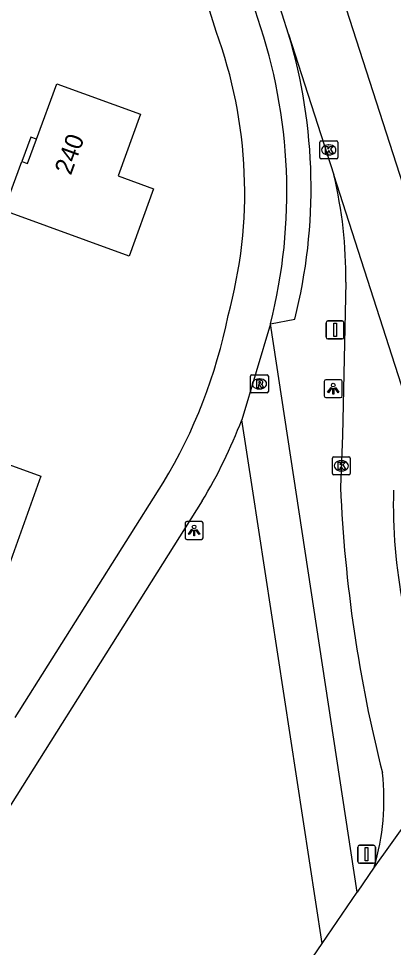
# Model space of a CAD drawing. Extents: x 155275 to 156263, y 382654 to 383635.
# Drawn here: x 156056.3 to 156077.1, y 382874.5 to 382926.2 of the extents above; entities that cross this region are included whole.
import ezdxf

# ---------------------------------------------------------------- set-up
doc = ezdxf.new("R2010")
doc.units = 0
for name, color, linetype in [('IMGEO_Fietspad_gesloten', 7, 'Continuous'), ('IMGEO_Haag', 7, 'Continuous'), ('IMGEO_Kolk', 7, 'Continuous'), ('IMGEO_Lichtpunt', 7, 'Continuous'), ('IMGEO_Pand', 7, 'Continuous'), ('IMGEO_Pand_nummerreeks', 7, 'Continuous'), ('IMGEO_Pand_overbouw', 7, 'Continuous'), ('IMGEO_Rijbaan_lokaal_gesloten', 7, 'Continuous'), ('IMGEO_Rioolput', 7, 'Continuous'), ('IMGEO_Verkeersbordpaal', 7, 'Continuous'), ('IMGEO_Voetpad_open', 7, 'Continuous')]:
    doc.layers.add(name, color=color, linetype=linetype)

msp = doc.modelspace()

# ---------------------------------------------------------------- linework, layer by layer
at = {"layer": 'IMGEO_Fietspad_gesloten'}
for points in [[(156074.486, 382911.557), (156074.31, 382903.03), (156074.193, 382900.117)], [(156080.716, 382885.461), (156076.075, 382878.967)], [(156076.075, 382878.967), (156075.126, 382877.579)], [(156073.179, 382874.729), (156075.126, 382877.579)], [(156064.698, 382862.314), (156073.179, 382874.729)]]:
    msp.add_lwpolyline(points, dxfattribs=at)
for centre, radius, start, end in [((156050.721, 382911.934), 23.768, 359.0917, 13.616), ((156152.299, 382903.499), 78.179, 182.47954, 194.27589), ((156105.928, 382899.132), 28.792, 178.3284, 204.171), ((156063.087, 382882.749), 13.527, 343.7659, 6.2485)]:
    msp.add_arc(centre, radius, start, end, dxfattribs=at)
at = {"layer": 'IMGEO_Haag'}
msp.add_lwpolyline([(156070.296, 382909.238), (156071.646, 382909.49)], dxfattribs=at)
msp.add_arc((156042.778, 382916.799), 29.779, 345.7921, 16.706, dxfattribs=at)
at = {"layer": 'IMGEO_Kolk'}
for p, q in [((156073.115, 382919.417), (156073.967, 382919.417)), ((156073.04, 382918.491), (156073.04, 382919.343)), ((156073.528, 382919.197), (156073.553, 382919.197)), ((156074.041, 382919.343), (156074.041, 382918.491)), ((156073.967, 382918.417), (156073.115, 382918.417)), ((156073.551, 382918.637), (156073.526, 382918.637)), ((156073.815, 382901.825), (156074.667, 382901.825)), ((156073.74, 382900.899), (156073.74, 382901.751)), ((156074.228, 382901.605), (156074.253, 382901.605)), ((156074.741, 382901.751), (156074.741, 382900.899)), ((156074.667, 382900.825), (156073.815, 382900.825)), ((156074.251, 382901.045), (156074.226, 382901.045))]:
    msp.add_line(p, q, dxfattribs=at)
for points in [[(156073.115, 382919.417), (156073.967, 382919.417)], [(156073.04, 382918.491), (156073.04, 382919.343)], [(156073.361, 382919.117), (156073.484, 382919.117), (156073.484, 382918.966), (156073.614, 382919.117), (156073.778, 382919.117), (156073.632, 382918.966), (156073.785, 382918.717), (156073.633, 382918.717), (156073.548, 382918.881), (156073.484, 382918.814), (156073.484, 382918.717), (156073.361, 382918.717), (156073.361, 382919.117)], [(156074.041, 382919.343), (156074.041, 382918.491)], [(156073.967, 382918.417), (156073.115, 382918.417)], [(156073.815, 382901.825), (156074.667, 382901.825)], [(156073.74, 382900.899), (156073.74, 382901.751)], [(156074.061, 382901.525), (156074.184, 382901.525), (156074.184, 382901.374), (156074.314, 382901.525), (156074.478, 382901.525), (156074.332, 382901.374), (156074.485, 382901.125), (156074.333, 382901.125), (156074.248, 382901.289), (156074.184, 382901.222), (156074.184, 382901.125), (156074.061, 382901.125), (156074.061, 382901.525)], [(156074.741, 382901.751), (156074.741, 382900.899)], [(156074.667, 382900.825), (156073.815, 382900.825)]]:
    msp.add_lwpolyline(points, dxfattribs=at)
for centre, start, end in [((156073.117, 382919.341), 91.552, 178.448), ((156073.117, 382919.341), 91.552, 178.448), ((156073.965, 382919.341), 1.552, 88.448), ((156073.965, 382919.341), 1.552, 88.448), ((156073.117, 382918.493), 181.552, 268.448), ((156073.117, 382918.493), 181.552, 268.448), ((156073.965, 382918.493), 271.552, 358.448), ((156073.965, 382918.493), 271.552, 358.448), ((156073.817, 382901.749), 91.552, 178.448), ((156073.817, 382901.749), 91.552, 178.448), ((156074.665, 382901.749), 1.552, 88.448), ((156074.665, 382901.749), 1.552, 88.448), ((156073.817, 382900.901), 181.552, 268.448), ((156073.817, 382900.901), 181.552, 268.448), ((156074.665, 382900.901), 271.552, 358.448), ((156074.665, 382900.901), 271.552, 358.448)]:
    msp.add_arc(centre, 0.0765, start, end, dxfattribs=at)
for centre, major_axis, ratio, start_param, end_param in [((156073.527, 382918.917), (-0.387, 0.002), 0.722429, 4.712389, 7.853982), ((156073.552, 382918.917), (-0.39, 0.002), 0.717154, 1.570796, 4.712389), ((156074.227, 382901.325), (-0.387, 0.002), 0.722429, 4.712389, 7.853982), ((156074.252, 382901.325), (-0.39, 0.002), 0.717154, 1.570796, 4.712389)]:
    msp.add_ellipse(centre, major_axis=major_axis, ratio=ratio, start_param=start_param, end_param=end_param, dxfattribs=at)
at = {"layer": 'IMGEO_Lichtpunt'}
for p, q in [((156073.292, 382906.025), (156073.292, 382905.218)), ((156073.292, 382906.025), (156073.292, 382905.218)), ((156074.194, 382906.12), (156073.386, 382906.12)), ((156074.194, 382906.12), (156073.386, 382906.12)), ((156074.288, 382905.218), (156074.288, 382906.025)), ((156074.288, 382905.218), (156074.288, 382906.025)), ((156073.386, 382905.124), (156074.194, 382905.124)), ((156073.386, 382905.124), (156074.194, 382905.124)), ((156066.444, 382898.22), (156065.636, 382898.22)), ((156066.444, 382898.22), (156065.636, 382898.22)), ((156065.542, 382898.125), (156065.542, 382897.318)), ((156065.542, 382898.125), (156065.542, 382897.318)), ((156066.538, 382897.318), (156066.538, 382898.125)), ((156066.538, 382897.318), (156066.538, 382898.125)), ((156065.636, 382897.224), (156066.444, 382897.224)), ((156065.636, 382897.224), (156066.444, 382897.224))]:
    msp.add_line(p, q, dxfattribs=at)
for points in [[(156073.666, 382905.689), (156073.705, 382905.661), (156073.517, 382905.399), (156073.479, 382905.426), (156073.666, 382905.689)], [(156073.768, 382905.641), (156073.815, 382905.641), (156073.815, 382905.319), (156073.768, 382905.319), (156073.768, 382905.641)], [(156073.878, 382905.661), (156073.916, 382905.688), (156074.103, 382905.426), (156074.064, 382905.398), (156073.878, 382905.661)], [(156065.916, 382897.789), (156065.955, 382897.761), (156065.767, 382897.499), (156065.729, 382897.526), (156065.916, 382897.789)], [(156066.018, 382897.741), (156066.065, 382897.741), (156066.065, 382897.419), (156066.018, 382897.419), (156066.018, 382897.741)], [(156066.128, 382897.761), (156066.166, 382897.788), (156066.353, 382897.526), (156066.314, 382897.498), (156066.128, 382897.761)]]:
    msp.add_lwpolyline(points, dxfattribs=at)
for centre in [(156073.791, 382905.823), (156066.041, 382897.923)]:
    msp.add_circle(centre, 0.0994, dxfattribs=at)
for centre, start, end in [((156073.386, 382906.025), 90, 180), ((156073.386, 382906.025), 90, 180), ((156074.194, 382906.025), 0, 90), ((156074.194, 382906.025), 0, 90), ((156073.386, 382905.218), 180, 270), ((156073.386, 382905.218), 180, 270), ((156074.194, 382905.218), 270, 0), ((156074.194, 382905.218), 270, 360), ((156065.636, 382898.125), 90, 180), ((156065.636, 382898.125), 90, 180), ((156066.444, 382898.125), 0, 90), ((156066.444, 382898.125), 0, 90), ((156065.636, 382897.318), 180, 270), ((156065.636, 382897.318), 180, 270), ((156066.444, 382897.318), 270, 0), ((156066.444, 382897.318), 270, 360)]:
    msp.add_arc(centre, 0.0946, start, end, dxfattribs=at)
at = {"layer": 'IMGEO_Pand'}
for points in [[(156058.392, 382922.608), (156063.052, 382920.905), (156061.807, 382917.471), (156063.782, 382916.747), (156062.426, 382913.002), (156055.447, 382915.541), (156056.446, 382918.271), (156056.765, 382918.156), (156057.261, 382919.514), (156058.392, 382922.608)], [(156049.889, 382914.835), (156054.71, 382913.08), (156051.607, 382904.557), (156053.43, 382903.894), (156052.893, 382902.419), (156057.504, 382900.744), (156055.923, 382896.334), (156055.676, 382895.647), (156055.338, 382895.771), (156055.434, 382896.034), (156054.335, 382896.436), (156052.257, 382890.755), (156046.829, 382892.74), (156046.966, 382893.116), (156045.905, 382893.504), (156045.768, 382893.128), (156043.214, 382894.064), (156044.976, 382898.883), (156044.187, 382899.171), (156049.889, 382914.835)]]:
    msp.add_lwpolyline(points, dxfattribs=at)
at = {"layer": 'IMGEO_Pand_overbouw'}
msp.add_lwpolyline([(156056.941, 382919.631), (156056.446, 382918.271), (156056.765, 382918.156), (156057.261, 382919.514)], close=True, dxfattribs=at)
at = {"layer": 'IMGEO_Rijbaan_lokaal_gesloten'}
for points in [[(156067.881, 382946.879), (156069.527, 382942.225), (156085.596, 382892.423)], [(156071.3, 382925.359), (156070.937, 382926.486), (156070.347, 382928.319), (156066.798, 382939.342), (156064.734, 382944.919)], [(156071.3, 382925.359), (156073.821, 382917.529)], [(156078.084, 382904.267), (156073.821, 382917.529)]]:
    msp.add_lwpolyline(points, dxfattribs=at)
at = {"layer": 'IMGEO_Rioolput'}
for p, q in [((156069.177, 382905.463), (156069.177, 382906.315)), ((156069.252, 382906.389), (156070.104, 382906.389)), ((156069.665, 382906.169), (156069.69, 382906.169)), ((156070.178, 382906.315), (156070.178, 382905.463)), ((156070.104, 382905.389), (156069.252, 382905.389)), ((156069.688, 382905.609), (156069.663, 382905.609))]:
    msp.add_line(p, q, dxfattribs=at)
for points in [[(156069.177, 382905.463), (156069.177, 382906.315)], [(156069.252, 382906.389), (156070.104, 382906.389)], [(156069.766, 382906.087), (156069.514, 382906.089), (156069.514, 382905.689)], [(156069.692, 382906.008), (156069.638, 382906.008), (156069.638, 382905.927)], [(156069.638, 382905.927), (156069.69, 382905.927)], [(156070.178, 382906.315), (156070.178, 382905.463)], [(156070.104, 382905.389), (156069.252, 382905.389)], [(156069.514, 382905.689), (156069.638, 382905.689), (156069.638, 382905.851), (156069.649, 382905.851)], [(156069.696, 382905.822), (156069.767, 382905.689), (156069.907, 382905.689), (156069.842, 382905.815)]]:
    msp.add_lwpolyline(points, dxfattribs=at)
for centre, radius, start, end in [((156069.254, 382906.313), 0.0765, 91.552, 178.448), ((156069.254, 382906.313), 0.0765, 91.552, 178.448), ((156069.674, 382906.116), 0.19, 274.7715, 282.9687), ((156069.698, 382905.912), 0.0964, 77.0061, 93.1865), ((156069.712, 382905.969), 0.0378, 276.6634, 79.6772), ((156069.765, 382905.977), 0.109, 350.3612, 89.416), ((156069.763, 382905.977), 0.112, 277.5842, 350.9817), ((156070.102, 382906.313), 0.0765, 1.552, 88.448), ((156070.102, 382906.313), 0.0765, 1.552, 88.448), ((156069.254, 382905.465), 0.0765, 181.552, 268.448), ((156069.254, 382905.465), 0.0765, 181.552, 268.448), ((156069.648, 382905.798), 0.0533, 26.0293, 88.6989), ((156069.747, 382905.762), 0.108, 29.5134, 73.7905), ((156070.102, 382905.465), 0.0765, 271.552, 358.448), ((156070.102, 382905.465), 0.0765, 271.552, 358.448)]:
    msp.add_arc(centre, radius, start, end, dxfattribs=at)
for centre, major_axis, ratio, start_param, end_param in [((156069.664, 382905.889), (-0.387, 0.002), 0.722429, 4.712389, 7.853982), ((156069.689, 382905.889), (-0.39, 0.002), 0.717154, 1.570796, 4.712389)]:
    msp.add_ellipse(centre, major_axis=major_axis, ratio=ratio, start_param=start_param, end_param=end_param, dxfattribs=at)
at = {"layer": 'IMGEO_Verkeersbordpaal'}
for p, q in [((156073.394, 382908.495), (156073.394, 382909.295)), ((156073.394, 382909.295), (156073.394, 382908.495)), ((156073.494, 382909.395), (156074.284, 382909.395)), ((156074.284, 382909.395), (156073.494, 382909.395)), ((156074.384, 382909.295), (156074.384, 382908.495)), ((156074.384, 382908.495), (156074.384, 382909.295)), ((156074.284, 382908.395), (156073.494, 382908.395)), ((156073.494, 382908.395), (156074.284, 382908.395)), ((156075.151, 382879.295), (156075.151, 382880.095)), ((156075.151, 382880.095), (156075.151, 382879.295)), ((156075.251, 382880.195), (156076.041, 382880.195)), ((156076.041, 382880.195), (156075.251, 382880.195)), ((156076.141, 382880.095), (156076.141, 382879.295)), ((156076.141, 382879.295), (156076.141, 382880.095)), ((156076.041, 382879.195), (156075.251, 382879.195)), ((156075.251, 382879.195), (156076.041, 382879.195))]:
    msp.add_line(p, q, dxfattribs=at)
for points in [[(156073.814, 382909.27), (156073.964, 382909.27), (156073.964, 382908.52), (156073.814, 382908.52), (156073.814, 382909.27)], [(156075.571, 382880.07), (156075.721, 382880.07), (156075.721, 382879.32), (156075.571, 382879.32), (156075.571, 382880.07)]]:
    msp.add_lwpolyline(points, dxfattribs=at)
for centre, start, end in [((156073.494, 382909.295), 90, 180), ((156073.494, 382909.295), 90, 180), ((156074.284, 382909.295), 0, 90), ((156074.284, 382909.295), 360, 90), ((156073.494, 382908.495), 180, 270), ((156073.494, 382908.495), 180, 270), ((156074.284, 382908.495), 270, 0), ((156074.284, 382908.495), 270, 0), ((156075.251, 382880.095), 90, 180), ((156075.251, 382880.095), 90, 180), ((156076.041, 382880.095), 0, 90), ((156076.041, 382880.095), 360, 90), ((156075.251, 382879.295), 180, 270), ((156075.251, 382879.295), 180, 270), ((156076.041, 382879.295), 270, 0), ((156076.041, 382879.295), 270, 0)]:
    msp.add_arc(centre, 0.1, start, end, dxfattribs=at)
at = {"layer": 'IMGEO_Voetpad_open'}
for points in [[(156069.587, 382926.234), (156069.066, 382927.892), (156065.184, 382940.234)], [(156067.267, 382925.506), (156062.907, 382939.532)], [(156070.296, 382909.238), (156068.696, 382903.893)], [(156075.126, 382877.579), (156070.296, 382909.238)], [(156073.179, 382874.729), (156069.286, 382900.053), (156068.696, 382903.893)], [(156056.081, 382887.309), (156064.322, 382900.379)], [(156066.49, 382899.37), (156051.412, 382875.466)]]:
    msp.add_lwpolyline(points, dxfattribs=at)
for centre, radius, start, end in [((156041.43, 382916.547), 29.776, 345.7915, 18.986), ((156042.938, 382916.559), 25.922, 344.6312, 20.191), ((156039.349, 382915.42), 29.153, 328.9391, 348.6621), ((156042.842, 382913.703), 27.652, 328.7794, 339.2209)]:
    msp.add_arc(centre, radius, start, end, dxfattribs=at)

# ---------------------------------------------------------------- texts
at = {"layer": 'IMGEO_Pand_nummerreeks'}
msp.add_text('240', height=1, rotation=69.918, dxfattribs=at).set_placement((156059.176, 382917.471))

doc.saveas('drawing.dxf')
